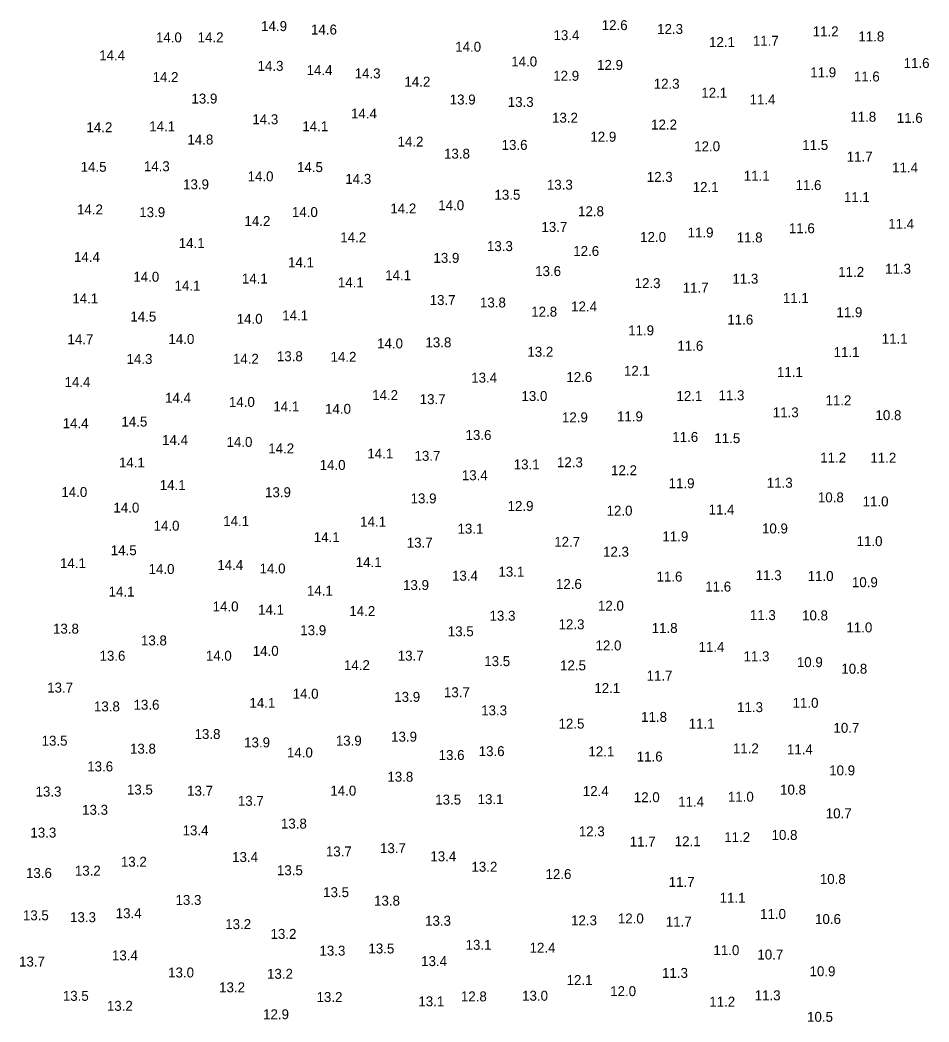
# Model space of a CAD drawing. Extents: x 1023796 to 1112670, y 656573 to 837340.
# Drawn here: x 1109929 to 1110386, y 671679 to 672183 of the extents above; entities that cross this region are included whole.
import ezdxf

# ---------------------------------------------------------------- set-up
doc = ezdxf.new("R2010")
doc.units = 0
doc.layers.add('V-TOPO-SOUN', color=7, linetype='Continuous')

msp = doc.modelspace()

# ---------------------------------------------------------------- texts
at = {"layer": 'V-TOPO-SOUN'}
for s, p in [('14.9 ', (1110050.32, 672177.01)), ('14.6 ', (1110075.39, 672175.27)), ('12.6 ', (1110221.41, 672177.48)), ('12.3 ', (1110249.24, 672175.56)), ('11.2 ', (1110327.4, 672174.36)), ('14.0 ', (1109997.47, 672171.32)), ('14.2 ', (1110018.42, 672171.37)), ('13.4 ', (1110197.19, 672172.45)), ('12.1 ', (1110275.32, 672169)), ('11.7 ', (1110297.33, 672169.62)), ('11.8 ', (1110350.33, 672171.8)), ('14.0 ', (1110147.81, 672166.63)), ('14.4 ', (1109968.96, 672162.31)), ('14.0 ', (1110175.95, 672159.22)), ('14.3 ', (1110048.53, 672157.03)), ('14.4 ', (1110073.18, 672154.89)), ('12.9 ', (1110219.08, 672157.51)), ('11.9 ', (1110326.16, 672153.78)), ('11.6 ', (1110373.07, 672158.44)), ('14.2 ', (1109995.78, 672151.38)), ('14.3 ', (1110097.3, 672153.23)), ('14.2 ', (1110122.31, 672149.1)), ('12.9 ', (1110197.06, 672152.04)), ('11.6 ', (1110348.06, 672151.68)), ('12.3 ', (1110247.52, 672148.05)), ('13.9 ', (1110015.31, 672140.6)), ('13.9 ', (1110145.06, 672140.12)), ('13.3 ', (1110174.2, 672138.91)), ('12.1 ', (1110271.43, 672143.53)), ('11.4 ', (1110295.68, 672140.15)), ('14.3 ', (1110045.91, 672130.21)), ('14.4 ', (1110095.46, 672133.09)), ('13.2 ', (1110196.45, 672130.98)), ('11.8 ', (1110346.29, 672131.46)), ('11.6 ', (1110369.64, 672130.89)), ('14.2 ', (1109962.57, 672126.2)), ('14.1 ', (1109994.1, 672126.66)), ('14.1 ', (1110071.03, 672126.68)), ('12.2 ', (1110246.23, 672127.55)), ('14.8 ', (1110013.29, 672120.02)), ('14.2 ', (1110118.83, 672118.98)), ('12.9 ', (1110215.71, 672121.42)), ('13.6 ', (1110171.13, 672117.31)), ('12.0 ', (1110267.86, 672116.63)), ('11.5 ', (1110322.16, 672117.27)), ('13.8 ', (1110142.2, 672112.91)), ('11.7 ', (1110344.47, 672111.42)), ('14.5 ', (1109959.67, 672106.31)), ('14.3 ', (1109991.39, 672106.6)), ('14.5 ', (1110068.33, 672106.16)), ('11.4 ', (1110367.29, 672105.97)), ('14.0 ', (1110043.51, 672101.52)), ('14.3 ', (1110092.62, 672100.25)), ('12.3 ', (1110244.04, 672101.25)), ('11.1 ', (1110292.76, 672101.81)), ('13.9 ', (1110011.11, 672097.52)), ('13.3 ', (1110193.87, 672097.33)), ('12.1 ', (1110267.1, 672096.17)), ('11.6 ', (1110318.78, 672097.13)), ('13.5 ', (1110167.54, 672092.27)), ('11.1 ', (1110343.06, 672091.08)), ('14.2 ', (1109957.82, 672084.88)), ('13.9 ', (1109989.1, 672083.52)), ('14.0 ', (1110065.79, 672083.57)), ('14.2 ', (1110115.23, 672085.37)), ('14.0 ', (1110139.29, 672087)), ('12.8 ', (1110209.52, 672083.99)), ('14.2 ', (1110041.95, 672079.11)), ('13.7 ', (1110191.12, 672076.1)), ('11.9 ', (1110264.55, 672073.31)), ('11.6 ', (1110315.44, 672075.45)), ('11.4 ', (1110365.33, 672077.65)), ('14.2 ', (1110090.08, 672070.89)), ('12.0 ', (1110240.71, 672071.05)), ('11.8 ', (1110289.2, 672070.82)), ('14.1 ', (1110008.92, 672067.97)), ('13.3 ', (1110163.76, 672066.46)), ('12.6 ', (1110207.1, 672063.99)), ('14.4 ', (1109956.33, 672061.03)), ('14.1 ', (1110063.84, 672058.34)), ('13.9 ', (1110136.89, 672060.55)), ('13.6 ', (1110187.98, 672053.9)), ('11.2 ', (1110340.22, 672053.52)), ('11.3 ', (1110363.76, 672055.09)), ('14.0 ', (1109986.12, 672051.06)), ('14.1 ', (1110040.62, 672050.15)), ('14.1 ', (1110088.87, 672048.22)), ('14.1 ', (1110112.62, 672051.83)), ('11.3 ', (1110287.06, 672050.09)), ('14.1 ', (1110006.8, 672046.59)), ('12.3 ', (1110237.94, 672047.85)), ('11.7 ', (1110262.07, 672045.57)), ('14.1 ', (1109955.47, 672040.19)), ('13.7 ', (1110134.97, 672039.36)), ('13.8 ', (1110160.25, 672038.14)), ('11.1 ', (1110312.39, 672040.41)), ('12.8 ', (1110186, 672033.54)), ('12.4 ', (1110206.05, 672036.15)), ('11.9 ', (1110339.31, 672033.23)), ('14.5 ', (1109984.64, 672031.09)), ('14.0 ', (1110038.06, 672029.94)), ('14.1 ', (1110060.91, 672031.65)), ('11.6 ', (1110284.5, 672029.56)), ('11.9 ', (1110234.7, 672024.12)), ('14.7 ', (1109953.04, 672019.69)), ('14.0 ', (1110003.76, 672019.79)), ('13.8 ', (1110132.86, 672018.11)), ('11.1 ', (1110362.08, 672019.95)), ('14.0 ', (1110108.57, 672017.58)), ('13.2 ', (1110184.06, 672013.37)), ('11.6 ', (1110259.42, 672016.38)), ('11.1 ', (1110337.91, 672013.21)), ('14.3 ', (1109982.7, 672009.79)), ('14.2 ', (1110036.14, 672009.85)), ('13.8 ', (1110058.23, 672011.14)), ('14.2 ', (1110085.18, 672010.83)), ('12.1 ', (1110232.59, 672003.81)), ('11.1 ', (1110309.44, 672003.19)), ('14.4 ', (1109951.55, 671998.2)), ('13.4 ', (1110155.85, 672000.39)), ('12.6 ', (1110203.64, 672000.69)), ('14.4 ', (1110002.08, 671990.26)), ('14.0 ', (1110034.15, 671988.17)), ('14.2 ', (1110106.09, 671991.6)), ('13.7 ', (1110129.98, 671989.56)), ('13.0 ', (1110181.09, 671991.15)), ('12.1 ', (1110258.94, 671991.18)), ('11.3 ', (1110280.07, 671991.53)), ('11.2 ', (1110333.82, 671988.98)), ('14.1 ', (1110056.45, 671985.9)), ('14.0 ', (1110082.44, 671984.71)), ('11.3 ', (1110307.35, 671982.97)), ('14.5 ', (1109980.15, 671978.31)), ('12.9 ', (1110201.44, 671980.43)), ('11.9 ', (1110229.09, 671980.89)), ('10.8 ', (1110358.93, 671981.52)), ('14.4 ', (1109950.63, 671977.49)), ('14.4 ', (1110000.58, 671969.07)), ('14.0 ', (1110032.92, 671968.08)), ('13.6 ', (1110153, 671971.56)), ('11.6 ', (1110256.86, 671970.59)), ('11.5 ', (1110278.01, 671969.98)), ('14.2 ', (1110053.88, 671964.81)), ('14.1 ', (1109978.91, 671957.75)), ('14.1 ', (1110103.67, 671962.26)), ('13.7 ', (1110127.38, 671961.09)), ('12.3 ', (1110198.91, 671957.87)), ('11.2 ', (1110331.16, 671960.21)), ('11.2 ', (1110356.35, 671960.13)), ('14.0 ', (1110079.72, 671956.5)), ('13.1 ', (1110177.19, 671956.79)), ('12.2 ', (1110226.11, 671953.87)), ('13.4 ', (1110151.14, 671951.36)), ('11.3 ', (1110304.33, 671947.56)), ('14.0 ', (1109949.97, 671942.92)), ('14.1 ', (1109999.41, 671946.4)), ('13.9 ', (1110052.28, 671942.82)), ('11.9 ', (1110255.02, 671947.32)), ('13.9 ', (1110125.4, 671939.71)), ('10.8 ', (1110330, 671940.24)), ('11.0 ', (1110352.47, 671938.2)), ('14.0 ', (1109976.13, 671935.09)), ('12.9 ', (1110174.12, 671935.91)), ('12.0 ', (1110223.84, 671933.56)), ('11.4 ', (1110275.1, 671934.12)), ('14.1 ', (1110031.25, 671928.31)), ('14.1 ', (1110100.06, 671928.04)), ('14.0 ', (1109996.29, 671925.97)), ('13.1 ', (1110148.97, 671924.49)), ('10.9 ', (1110301.92, 671924.61)), ('14.1 ', (1110076.78, 671920.24)), ('13.7 ', (1110123.48, 671917.49)), ('12.7 ', (1110197.56, 671917.9)), ('11.9 ', (1110251.89, 671920.64)), ('11.0 ', (1110349.45, 671918.22)), ('14.5 ', (1109974.79, 671913.65)), ('12.3 ', (1110222.08, 671912.93)), ('14.1 ', (1109949.28, 671907.17)), ('14.1 ', (1110097.87, 671907.68)), ('14.0 ', (1109993.78, 671904.22)), ('14.4 ', (1110028.32, 671906.28)), ('14.0 ', (1110049.56, 671904.49)), ('13.1 ', (1110169.54, 671902.91)), ('13.4 ', (1110146.19, 671900.85)), ('11.6 ', (1110248.94, 671900.43)), ('11.3 ', (1110298.78, 671901.13)), ('11.0 ', (1110324.86, 671900.7)), ('10.9 ', (1110347.09, 671897.6)), ('14.1 ', (1109973.71, 671892.92)), ('14.1 ', (1110073.34, 671893.36)), ('13.9 ', (1110121.63, 671896.18)), ('12.6 ', (1110198.41, 671896.72)), ('11.6 ', (1110273.41, 671895.4)), ('14.0 ', (1110025.96, 671885.43)), ('14.1 ', (1110048.8, 671883.78)), ('14.2 ', (1110094.63, 671883.1)), ('12.0 ', (1110219.52, 671885.8)), ('13.3 ', (1110165.06, 671880.75)), ('11.3 ', (1110295.82, 671881.07)), ('10.8 ', (1110322.06, 671880.91)), ('13.8 ', (1109945.77, 671874.27)), ('13.9 ', (1110069.99, 671873.49)), ('13.5 ', (1110144.09, 671872.94)), ('12.3 ', (1110199.73, 671876.44)), ('11.8 ', (1110246.51, 671874.62)), ('11.0 ', (1110344.33, 671874.89)), ('13.8 ', (1109989.96, 671868.35)), ('14.0 ', (1110046.12, 671863.11)), ('12.0 ', (1110218.29, 671865.83)), ('11.4 ', (1110270.02, 671865.09)), ('13.6 ', (1109969.13, 671860.64)), ('14.0 ', (1110022.54, 671860.67)), ('13.7 ', (1110118.95, 671860.69)), ('13.5 ', (1110162.4, 671857.95)), ('11.3 ', (1110292.65, 671860.39)), ('10.9 ', (1110319.44, 671857.44)), ('14.2 ', (1110091.93, 671855.92)), ('12.5 ', (1110200.49, 671855.82)), ('10.8 ', (1110341.78, 671854.13)), ('11.7 ', (1110243.95, 671850.67)), ('13.7 ', (1109942.83, 671844.67)), ('13.7 ', (1110142.16, 671842.33)), ('12.1 ', (1110217.69, 671844.42)), ('14.1 ', (1110044.46, 671837.01)), ('14.0 ', (1110066.15, 671841.56)), ('13.9 ', (1110117.2, 671839.99)), ('11.0 ', (1110317.28, 671837)), ('13.8 ', (1109966.35, 671835.2)), ('13.6 ', (1109986.23, 671836.05)), ('13.3 ', (1110160.86, 671833.23)), ('11.3 ', (1110289.42, 671834.83)), ('11.8 ', (1110241.19, 671829.92)), ('12.5 ', (1110199.71, 671826.54)), ('11.1 ', (1110265.09, 671826.53)), ('10.7 ', (1110337.82, 671824.44)), ('13.5 ', (1109940.05, 671817.97)), ('13.8 ', (1110016.89, 671821.33)), ('13.9 ', (1110041.79, 671817.11)), ('13.9 ', (1110087.84, 671818.01)), ('13.9 ', (1110115.61, 671820)), ('13.8 ', (1109984.45, 671813.97)), ('14.0 ', (1110063.29, 671812.04)), ('13.6 ', (1110159.61, 671812.72)), ('12.1 ', (1110214.72, 671812.56)), ('11.2 ', (1110287.31, 671814.13)), ('11.4 ', (1110314.44, 671813.63)), ('13.6 ', (1110139.49, 671810.76)), ('11.6 ', (1110239, 671810.01)), ('13.6 ', (1109962.96, 671805.04)), ('10.9 ', (1110335.68, 671803.05)), ('13.8 ', (1110113.73, 671799.86)), ('13.3 ', (1109937, 671792.43)), ('13.5 ', (1109982.9, 671793.43)), ('13.7 ', (1110013.14, 671792.83)), ('14.0 ', (1110085.1, 671792.86)), ('12.4 ', (1110211.9, 671792.66)), ('10.8 ', (1110311, 671793.39)), ('13.7 ', (1110038.64, 671787.76)), ('13.5 ', (1110137.77, 671788.38)), ('13.1 ', (1110159.08, 671788.6)), ('12.0 ', (1110237.53, 671789.57)), ('11.4 ', (1110259.82, 671787.34)), ('11.0 ', (1110284.78, 671789.82)), ('13.3 ', (1109960.4, 671783.25)), ('10.7 ', (1110333.96, 671781.46)), ('13.8 ', (1110060.27, 671776.33)), ('13.3 ', (1109934.41, 671771.82)), ('13.4 ', (1110010.88, 671772.95)), ('12.3 ', (1110209.91, 671772.41)), ('11.7 ', (1110235.49, 671767.28)), ('12.1 ', (1110258.09, 671767.45)), ('11.2 ', (1110282.95, 671769.51)), ('10.8 ', (1110306.73, 671770.61)), ('13.7 ', (1110082.85, 671762.33)), ('13.7 ', (1110110.03, 671763.99)), ('13.2 ', (1109979.87, 671757.16)), ('13.4 ', (1110035.74, 671759.54)), ('13.4 ', (1110135.33, 671759.9)), ('13.6 ', (1109932.2, 671751.49)), ('13.2 ', (1109956.76, 671752.69)), ('13.5 ', (1110058.26, 671752.89)), ('13.2 ', (1110155.97, 671754.63)), ('12.6 ', (1110193.18, 671750.97)), ('11.7 ', (1110255.07, 671747.02)), ('10.8 ', (1110330.97, 671748.48)), ('13.5 ', (1110081.47, 671741.86)), ('13.3 ', (1110007.31, 671737.96)), ('13.8 ', (1110107.05, 671737.61)), ('11.1 ', (1110280.62, 671739.04)), ('13.4 ', (1109977.28, 671731.3)), ('11.0 ', (1110300.97, 671730.93)), ('13.5 ', (1109930.64, 671730.26)), ('13.3 ', (1109954.33, 671729.3)), ('13.3 ', (1110132.69, 671727.5)), ('12.3 ', (1110206.02, 671727.72)), ('12.0 ', (1110229.52, 671728.66)), ('11.7 ', (1110253.6, 671727.03)), ('10.6 ', (1110328.57, 671728.36)), ('13.2 ', (1110032.28, 671725.81)), ('13.2 ', (1110055.04, 671720.91)), ('13.3 ', (1110079.62, 671712.5)), ('13.5 ', (1110104.22, 671713.58)), ('13.1 ', (1110153.03, 671715.41)), ('12.4 ', (1110185.18, 671713.98)), ('11.0 ', (1110277.53, 671712.72)), ('13.7 ', (1109928.7, 671707.01)), ('13.4 ', (1109975.38, 671710.09)), ('13.4 ', (1110130.7, 671707.22)), ('10.7 ', (1110299.6, 671710.53)), ('13.0 ', (1110003.59, 671701.51)), ('13.2 ', (1110053.28, 671700.85)), ('11.3 ', (1110251.71, 671701.29)), ('10.9 ', (1110325.8, 671702.14)), ('12.1 ', (1110203.77, 671697.73)), ('13.2 ', (1110029.22, 671694.06)), ('12.0 ', (1110225.65, 671692.12)), ('13.5 ', (1109950.71, 671689.78)), ('13.2 ', (1110078.16, 671689.18)), ('13.1 ', (1110129.3, 671687.01)), ('12.8 ', (1110150.67, 671689.49)), ('13.0 ', (1110181.42, 671689.82)), ('11.2 ', (1110275.43, 671686.86)), ('11.3 ', (1110298.26, 671690.03)), ('13.2 ', (1109972.84, 671684.76)), ('12.9 ', (1110051.3, 671680.52)), ('10.5 ', (1110324.56, 671679.23))]:
    msp.add_text(s, height=5, dxfattribs=at).set_placement(p)

doc.saveas('drawing.dxf')
